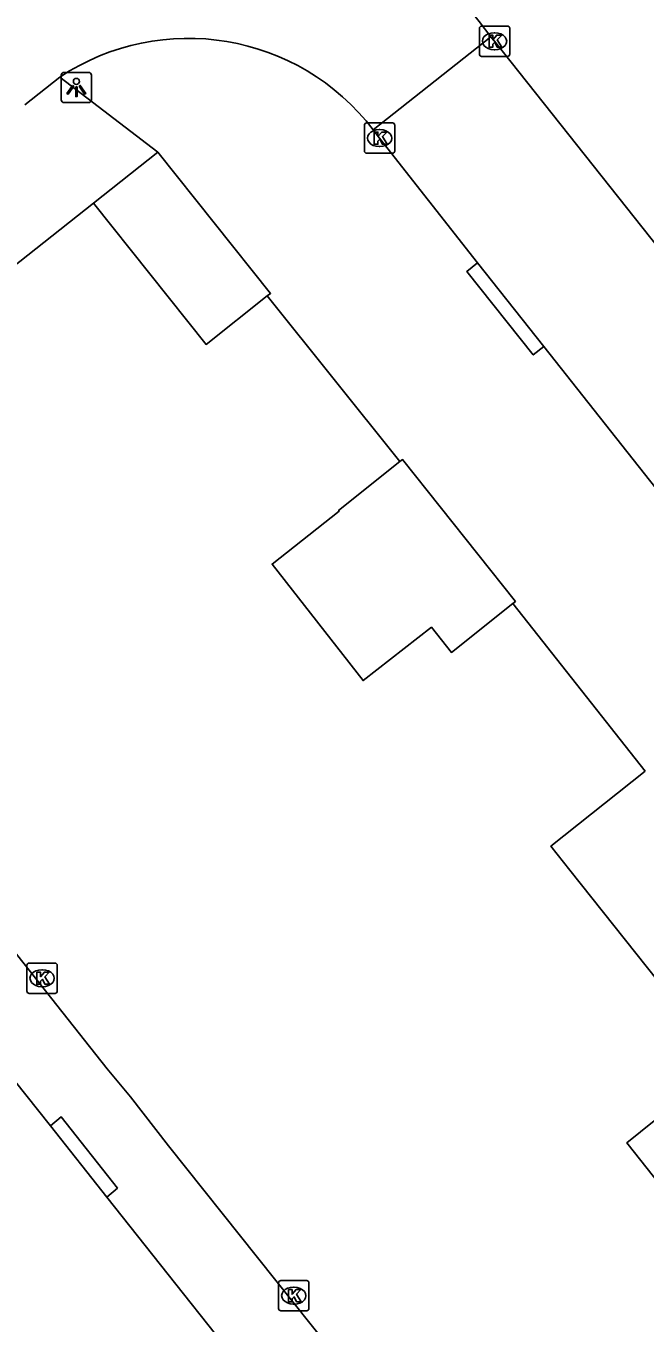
# Model space of a CAD drawing. Extents: x 164150 to 165261, y 382513 to 383432.
# Drawn here: x 165071.18 to 165091.6, y 382674.91 to 382717.7 of the extents above; entities that cross this region are included whole.
import ezdxf

# ---------------------------------------------------------------- set-up
doc = ezdxf.new("R2010")
doc.units = 0
for name, color, linetype in [('IMGEO_Kolk', 7, 'Continuous'), ('IMGEO_Lichtpunt', 7, 'Continuous'), ('IMGEO_Pand', 7, 'Continuous'), ('IMGEO_Rijbaan_lokaal_open', 7, 'Continuous'), ('IMGEO_Voetpad_open', 7, 'Continuous')]:
    doc.layers.add(name, color=color, linetype=linetype)

msp = doc.modelspace()

# ---------------------------------------------------------------- linework, layer by layer
at = {"layer": 'IMGEO_Kolk'}
for p, q in [((165086.138, 382716.775), (165086.138, 382717.627)), ((165086.213, 382717.701), (165087.065, 382717.701)), ((165086.626, 382717.481), (165086.651, 382717.481)), ((165087.139, 382717.627), (165087.139, 382716.775)), ((165086.649, 382716.921), (165086.624, 382716.921)), ((165087.065, 382716.701), (165086.213, 382716.701)), ((165082.347, 382713.577), (165082.347, 382714.429)), ((165082.422, 382714.503), (165083.274, 382714.503)), ((165083.348, 382714.429), (165083.348, 382713.577)), ((165082.835, 382714.283), (165082.86, 382714.283)), ((165083.274, 382713.503), (165082.422, 382713.503)), ((165082.858, 382713.723), (165082.833, 382713.723)), ((165071.214, 382685.858), (165071.214, 382686.71)), ((165071.289, 382686.784), (165072.141, 382686.784)), ((165071.702, 382686.564), (165071.727, 382686.564)), ((165072.215, 382686.71), (165072.215, 382685.858)), ((165072.141, 382685.784), (165071.289, 382685.784)), ((165071.725, 382686.004), (165071.7, 382686.004)), ((165079.516, 382675.383), (165079.516, 382676.235)), ((165079.591, 382676.309), (165080.443, 382676.309)), ((165080.517, 382676.235), (165080.517, 382675.383)), ((165080.004, 382676.089), (165080.029, 382676.089)), ((165080.027, 382675.529), (165080.002, 382675.529)), ((165080.443, 382675.309), (165079.591, 382675.309))]:
    msp.add_line(p, q, dxfattribs=at)
for points in [[(165086.138, 382716.775), (165086.138, 382717.627)], [(165086.213, 382717.701), (165087.065, 382717.701)], [(165086.459, 382717.401), (165086.582, 382717.401), (165086.582, 382717.25), (165086.712, 382717.401), (165086.876, 382717.401), (165086.73, 382717.25), (165086.883, 382717.001), (165086.731, 382717.001), (165086.646, 382717.165), (165086.582, 382717.098), (165086.582, 382717.001), (165086.459, 382717.001), (165086.459, 382717.401)], [(165087.139, 382717.627), (165087.139, 382716.775)], [(165087.065, 382716.701), (165086.213, 382716.701)], [(165082.347, 382713.577), (165082.347, 382714.429)], [(165082.422, 382714.503), (165083.274, 382714.503)], [(165083.348, 382714.429), (165083.348, 382713.577)], [(165082.668, 382714.203), (165082.791, 382714.203), (165082.791, 382714.052), (165082.921, 382714.203), (165083.085, 382714.203), (165082.939, 382714.052), (165083.092, 382713.803), (165082.94, 382713.803), (165082.855, 382713.967), (165082.791, 382713.9), (165082.791, 382713.803), (165082.668, 382713.803), (165082.668, 382714.203)], [(165083.274, 382713.503), (165082.422, 382713.503)], [(165071.214, 382685.858), (165071.214, 382686.71)], [(165071.289, 382686.784), (165072.141, 382686.784)], [(165071.535, 382686.484), (165071.658, 382686.484), (165071.658, 382686.333), (165071.788, 382686.484), (165071.952, 382686.484), (165071.806, 382686.333), (165071.959, 382686.084), (165071.807, 382686.084), (165071.722, 382686.248), (165071.658, 382686.181), (165071.658, 382686.084), (165071.535, 382686.084), (165071.535, 382686.484)], [(165072.215, 382686.71), (165072.215, 382685.858)], [(165072.141, 382685.784), (165071.289, 382685.784)], [(165079.516, 382675.383), (165079.516, 382676.235)], [(165079.591, 382676.309), (165080.443, 382676.309)], [(165080.517, 382676.235), (165080.517, 382675.383)], [(165079.837, 382676.009), (165079.96, 382676.009), (165079.96, 382675.858), (165080.09, 382676.009), (165080.254, 382676.009), (165080.108, 382675.858), (165080.261, 382675.609), (165080.109, 382675.609), (165080.024, 382675.773), (165079.96, 382675.706), (165079.96, 382675.609), (165079.837, 382675.609), (165079.837, 382676.009)], [(165080.443, 382675.309), (165079.591, 382675.309)]]:
    msp.add_lwpolyline(points, dxfattribs=at)
for centre, start, end in [((165086.215, 382717.625), 91.552, 178.448), ((165086.215, 382717.625), 91.552, 178.448), ((165087.063, 382717.625), 1.552, 88.448), ((165087.063, 382717.625), 1.552, 88.448), ((165086.215, 382716.777), 181.552, 268.448), ((165086.215, 382716.777), 181.552, 268.448), ((165087.063, 382716.777), 271.552, 358.448), ((165087.063, 382716.777), 271.552, 358.448), ((165082.424, 382714.427), 91.552, 178.448), ((165082.424, 382714.427), 91.552, 178.448), ((165083.272, 382714.427), 1.552, 88.448), ((165083.272, 382714.427), 1.552, 88.448), ((165082.424, 382713.579), 181.552, 268.448), ((165082.424, 382713.579), 181.552, 268.448), ((165083.272, 382713.579), 271.552, 358.448), ((165083.272, 382713.579), 271.552, 358.448), ((165071.291, 382686.708), 91.552, 178.448), ((165071.291, 382686.708), 91.552, 178.448), ((165072.139, 382686.708), 1.552, 88.448), ((165072.139, 382686.708), 1.552, 88.448), ((165071.291, 382685.86), 181.552, 268.448), ((165071.291, 382685.86), 181.552, 268.448), ((165072.139, 382685.86), 271.552, 358.448), ((165072.139, 382685.86), 271.552, 358.448), ((165079.593, 382676.233), 91.552, 178.448), ((165079.593, 382676.233), 91.552, 178.448), ((165080.441, 382676.233), 1.552, 88.448), ((165080.441, 382676.233), 1.552, 88.448), ((165079.593, 382675.385), 181.552, 268.448), ((165079.593, 382675.385), 181.552, 268.448), ((165080.441, 382675.385), 271.552, 358.448), ((165080.441, 382675.385), 271.552, 358.448)]:
    msp.add_arc(centre, 0.0765, start, end, dxfattribs=at)
for centre, major_axis, ratio, start_param, end_param in [((165086.625, 382717.201), (-0.387, 0.002), 0.722429, 4.712389, 7.853982), ((165086.65, 382717.201), (-0.39, 0.002), 0.717154, 1.570796, 4.712389), ((165082.834, 382714.003), (-0.387, 0.002), 0.722429, 4.712389, 7.853982), ((165082.859, 382714.003), (-0.39, 0.002), 0.717154, 1.570796, 4.712389), ((165071.701, 382686.284), (-0.387, 0.002), 0.722429, 4.712389, 7.853982), ((165071.726, 382686.284), (-0.39, 0.002), 0.717154, 1.570796, 4.712389), ((165080.003, 382675.809), (-0.387, 0.002), 0.722429, 4.712389, 7.853982), ((165080.028, 382675.809), (-0.39, 0.002), 0.717154, 1.570796, 4.712389)]:
    msp.add_ellipse(centre, major_axis=major_axis, ratio=ratio, start_param=start_param, end_param=end_param, dxfattribs=at)
at = {"layer": 'IMGEO_Lichtpunt'}
for p, q in [((165072.346, 382716.078), (165072.346, 382715.271)), ((165072.346, 382716.078), (165072.346, 382715.271)), ((165073.248, 382716.173), (165072.44, 382716.173)), ((165073.248, 382716.173), (165072.44, 382716.173)), ((165073.342, 382715.271), (165073.342, 382716.078)), ((165073.342, 382715.271), (165073.342, 382716.078)), ((165072.44, 382715.177), (165073.248, 382715.177)), ((165072.44, 382715.177), (165073.248, 382715.177))]:
    msp.add_line(p, q, dxfattribs=at)
for points in [[(165072.72, 382715.742), (165072.759, 382715.714), (165072.571, 382715.452), (165072.533, 382715.479), (165072.72, 382715.742)], [(165072.822, 382715.694), (165072.869, 382715.694), (165072.869, 382715.372), (165072.822, 382715.372), (165072.822, 382715.694)], [(165072.932, 382715.714), (165072.97, 382715.741), (165073.157, 382715.479), (165073.118, 382715.451), (165072.932, 382715.714)]]:
    msp.add_lwpolyline(points, dxfattribs=at)
msp.add_circle((165072.845, 382715.876), 0.0994, dxfattribs=at)
for centre, start, end in [((165072.44, 382716.078), 90, 180), ((165072.44, 382716.078), 90, 180), ((165073.248, 382716.078), 0, 90), ((165073.248, 382716.078), 0, 90), ((165072.44, 382715.271), 180, 270), ((165072.44, 382715.271), 180, 270), ((165073.248, 382715.271), 270, 0), ((165073.248, 382715.271), 270, 360)]:
    msp.add_arc(centre, 0.0946, start, end, dxfattribs=at)
at = {"layer": 'IMGEO_Pand'}
for points in [[(165075.534, 382713.536), (165073.408, 382711.854)], [(165079.143, 382708.794), (165079.25, 382708.878), (165075.534, 382713.536)], [(165073.408, 382711.854), (165077.124, 382707.196), (165079.143, 382708.794)], [(165083.519, 382703.328), (165081.493, 382701.717), (165081.512, 382701.693), (165079.302, 382699.95), (165082.305, 382696.105), (165084.557, 382697.864), (165085.217, 382697.034), (165087.241, 382698.644)], [(165087.241, 382698.644), (165087.33, 382698.715), (165083.606, 382703.398), (165083.519, 382703.328)], [(165091.611, 382693.11), (165088.501, 382690.636), (165089.124, 382689.853), (165093.482, 382684.375), (165094.212, 382684.956), (165094.955, 382684.033), (165091.006, 382680.854), (165093.35, 382677.889), (165097.689, 382681.334)]]:
    msp.add_lwpolyline(points, dxfattribs=at)
at = {"layer": 'IMGEO_Rijbaan_lokaal_open'}
for points in [[(165073.8, 382733.397), (165074.165, 382732.938), (165086.127, 382717.847), (165086.522, 382717.349)], [(165082.635, 382714.278), (165086.522, 382717.349)], [(165086.522, 382717.349), (165086.639, 382717.201), (165119.226, 382676.121)], [(165071.148, 382715.105), (165072.302, 382716.019)], [(165082.635, 382714.278), (165082.704, 382714.186), (165082.848, 382714.003), (165086.08, 382709.885)], [(165088.269, 382707.13), (165086.08, 382709.885)], [(165088.269, 382707.13), (165094.163, 382699.675)], [(165071.991, 382681.417), (165065.738, 382689.266)], [(165073.847, 382679.063), (165071.991, 382681.417)], [(165079.715, 382671.663), (165073.847, 382679.063)]]:
    msp.add_lwpolyline(points, dxfattribs=at)
msp.add_arc((165076.539, 382709.631), 7.665, 37.3188, 123.5534, dxfattribs=at)
at = {"layer": 'IMGEO_Voetpad_open'}
for points in [[(165072.302, 382716.019), (165075.534, 382713.536)], [(165073.408, 382711.854), (165059.758, 382701.057)], [(165086.08, 382709.885), (165085.721, 382709.597), (165087.917, 382706.852), (165088.269, 382707.13)], [(165083.519, 382703.328), (165079.143, 382708.794)], [(165059.758, 382701.057), (165065.705, 382693.524), (165066.664, 382692.376), (165073.858, 382683.295), (165074.635, 382682.375), (165075.887, 382680.752), (165081.755, 382673.387), (165083.944, 382670.608), (165088.911, 382664.376), (165089.615, 382663.465), (165092.055, 382660.399), (165097.781, 382653.18), (165098.544, 382652.22), (165099.78, 382650.655)], [(165091.611, 382693.11), (165087.241, 382698.644)], [(165073.847, 382679.063), (165074.196, 382679.358), (165072.34, 382681.712), (165071.991, 382681.417)]]:
    msp.add_lwpolyline(points, dxfattribs=at)

doc.saveas('drawing.dxf')
